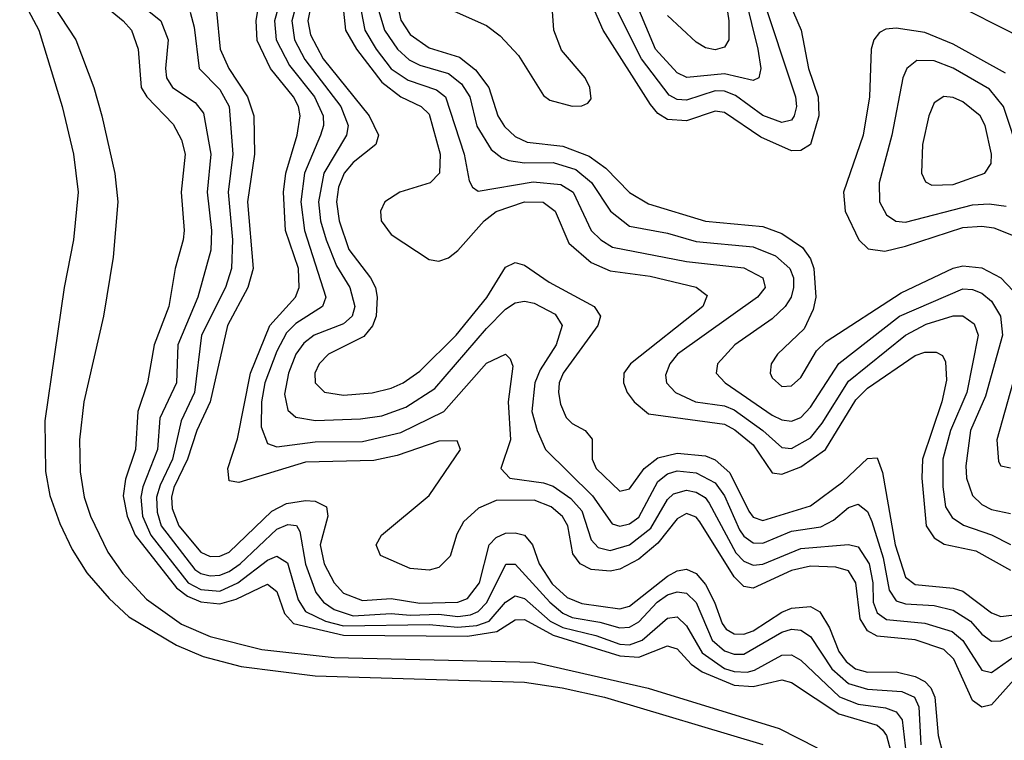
# Model space of a CAD drawing. Header units: inches. Extents: x 990535 to 1117859, y 769386 to 892122.
# Tile 517 of 656: x 1054250 to 1056317, y 831020 to 832532. Entities that reach past the tile are written whole.
import ezdxf

# ---------------------------------------------------------------- set-up
doc = ezdxf.new("R2010")
doc.units = ezdxf.units.IN
doc.header["$MEASUREMENT"] = 0
doc.layers.add('B0853', color=7, linetype='Continuous')

msp = doc.modelspace()

# ---------------------------------------------------------------- linework, layer by layer
at = {"layer": 'B0853', "color": 5}
for points, elevation in [([(1054258, 832658), (1054367.6, 832490), (1054405.5, 832390), (1054422.6, 832330), (1054449.4, 832209.4), (1054456.1, 832150), (1054446.3, 832033.7), (1054426.1, 831910), (1054384.8, 831730), (1054375.8, 831650), (1054376.9, 831583.1), (1054385.3, 831530), (1054398.8, 831490), (1054434.8, 831414.8), (1054466.7, 831370), (1054516.2, 831316.2), (1054590, 831263.6), (1054650, 831237.3), (1054758.2, 831210), (1054910, 831193.3), (1055330, 831183.5), (1055569.4, 831129.4), (1055844.6, 831044.6), (1055923.9, 831003.9)], 2280), ([(1054876.9, 832636.9), (1054855.1, 832530), (1054860.2, 832500.2), (1054887.3, 832450), (1054983.6, 832330), (1055003.2, 832290), (1054997.8, 832270), (1054950, 832232.6), (1054931, 832210), (1054919.3, 832180.7), (1054915, 832150), (1054920.5, 832110), (1054941.1, 832050), (1054986.7, 831990), (1054996.9, 831970), (1055000.8, 831950), (1054998.3, 831910), (1054990.7, 831889.3), (1054972.8, 831867.2), (1054898, 831830), (1054878.9, 831810), (1054869.7, 831790), (1054870.6, 831770), (1054890, 831750.6), (1054930, 831744.3), (1054990, 831748.7), (1055030, 831758.6), (1055054.9, 831770), (1055090, 831794.3), (1055166.2, 831870), (1055231, 831949), (1055270, 832012.8), (1055290, 832022.5), (1055310, 832016.9), (1055361.4, 831981.4), (1055455.8, 831930), (1055469.6, 831910), (1055464.1, 831890), (1055391.3, 831790), (1055382.7, 831770), (1055381, 831750), (1055385.2, 831725.2), (1055397.3, 831697.3), (1055410, 831684.4), (1055437.2, 831670), (1055451.6, 831651.6), (1055451.8, 831610), (1055460.3, 831590), (1055510, 831542.8), (1055530, 831547.6), (1055560.7, 831590), (1055590, 831612.9), (1055630, 831622.6), (1055690, 831616.6), (1055710, 831608.3), (1055741, 831581), (1055780.5, 831500.5), (1055790, 831487.7), (1055810, 831480.9), (1055910, 831511.7), (1055978.1, 831561.9), (1056030, 831611), (1056050, 831612.9), (1056061.7, 831581.7), (1056087.7, 831430), (1056110, 831361.8), (1056130, 831347), (1056210, 831338.7), (1056230, 831332.4), (1056290, 831287.2), (1056310, 831279.9), (1056350, 831284.6)], 2480), ([(1055760.3, 832630), (1055800, 832470), (1055805.7, 832430), (1055801.8, 832410), (1055790, 832404.5), (1055730, 832418.4), (1055650.7, 832410.7), (1055630, 832420.5), (1055584.9, 832470), (1055550, 832553.2)], 2540), ([(1055724.2, 832630), (1055739, 832530), (1055739, 832490), (1055730, 832474.5), (1055710, 832468.8), (1055690, 832473.1), (1055670, 832485), (1055610, 832540.8)], 2520), ([(1055161.9, 832550), (1055230, 832519.8), (1055258.5, 832498.5), (1055297.1, 832457.1), (1055350, 832373.3), (1055363.2, 832363.2), (1055410, 832350.5), (1055430, 832351.5), (1055443.1, 832356.9), (1055450, 832365.7), (1055446.8, 832390), (1055437, 832410), (1055387.8, 832467.8), (1055371.5, 832510), (1055364.7, 832610)], 2620), ([(1054250, 832585.8), (1054290.1, 832510), (1054339.5, 832350), (1054363, 832250), (1054372.9, 832170), (1054362.9, 832070), (1054343.1, 831970), (1054302.6, 831690), (1054304.2, 831584.2), (1054313.3, 831533.3), (1054334.6, 831474.6), (1054360.1, 831420.1), (1054391.2, 831371.2), (1054437.5, 831317.5), (1054478.8, 831278.8), (1054579.2, 831219.2), (1054635.3, 831195.3), (1054714.9, 831174.9), (1054870, 831154.9), (1055310, 831141.9), (1055388.8, 831130), (1055477.7, 831110), (1055810, 831011.1)], 2260), ([(1056350, 831160.8), (1056290, 831094.4), (1056270, 831089), (1056250, 831103.1), (1056210.9, 831190), (1056190, 831210), (1056130, 831230.8), (1056050, 831238.5), (1056029.8, 831249.8), (1056014.6, 831274.6), (1056005.1, 831350), (1055990, 831375.4), (1055963.2, 831383.2), (1055910, 831385.4), (1055870, 831375.8), (1055790, 831338.7), (1055770, 831342.5), (1055750, 831362.8), (1055678.1, 831478.1), (1055670, 831488.2), (1055650, 831495.6), (1055630, 831484.8), (1055590, 831433.5), (1055550, 831399.6), (1055510, 831378.6), (1055490, 831374.5), (1055450, 831378.4), (1055426.6, 831390), (1055411.3, 831411.3), (1055400.6, 831470), (1055389.7, 831489.7), (1055366.1, 831510), (1055330, 831523.5), (1055250, 831523.3), (1055213.3, 831506.7), (1055181.9, 831478.1), (1055167.9, 831452.1), (1055153.6, 831406.4), (1055130, 831382.5), (1055110, 831376.7), (1055070, 831380), (1055007.4, 831407.4), (1054998.2, 831430), (1055009.7, 831450), (1055110, 831533.2), (1055175.5, 831630), (1055168.2, 831648.2), (1055130, 831647.7), (1055042.8, 831617.2), (1054993.2, 831606.8), (1054850, 831603.5), (1054710, 831560.6), (1054690, 831564.4), (1054686.7, 831590), (1054707.4, 831652.6), (1054734.4, 831790), (1054775.3, 831890), (1054828.9, 831950), (1054836.6, 831970), (1054835, 832010), (1054808.1, 832090), (1054804, 832170), (1054809, 832210), (1054832.4, 832290), (1054839.1, 832330), (1054835.4, 832350), (1054824.9, 832370), (1054776.9, 832430), (1054748.7, 832488.7), (1054746.7, 832530), (1054756.6, 832590)], 2420), ([(1054801.4, 832590), (1054784.7, 832530), (1054788.2, 832490), (1054816.2, 832436.2), (1054868.6, 832370), (1054886.9, 832330), (1054887.5, 832310), (1054881.4, 832290), (1054848.2, 832210), (1054840.4, 832150), (1054848.2, 832090), (1054893, 831950), (1054885.9, 831930), (1054830, 831894.5), (1054810, 831874.7), (1054790, 831836.4), (1054764.9, 831770), (1054757.5, 831730), (1054757.3, 831677.3), (1054770, 831642.4), (1054790, 831635.8), (1054870, 831646.2), (1054970, 831647), (1055050, 831666), (1055140.5, 831710), (1055230, 831811.3), (1055270.1, 831830.1), (1055280, 831820), (1055285, 831805), (1055275.7, 831730), (1055280.5, 831650), (1055260.1, 831590), (1055278.8, 831570), (1055350, 831560), (1055370, 831552.9), (1055407.1, 831527.1), (1055430, 831501.2), (1055450, 831440.4), (1055464.6, 831424.6), (1055490, 831418), (1055530, 831430.3), (1055575, 831465), (1055610, 831525), (1055622.8, 831537.2), (1055650, 831544.9), (1055670, 831540.5), (1055689.1, 831529.1), (1055697.7, 831517.7), (1055753.4, 831413.4), (1055770, 831395.6), (1055790, 831387.6), (1055810, 831389.6), (1055890, 831422.2), (1055990, 831430.7), (1056010, 831425.8), (1056033.3, 831390), (1056040.8, 831350), (1056041.6, 831310), (1056050, 831287.1), (1056070, 831273.6), (1056150, 831265.9), (1056207.8, 831247.8), (1056230, 831229.4), (1056270, 831166.8), (1056290, 831162.1), (1056350, 831203.8)], 2440), ([(1054837.1, 832590), (1054821.5, 832530), (1054827.2, 832490), (1054848.7, 832448.7), (1054924.3, 832350), (1054939.8, 832310), (1054936.2, 832290), (1054888.8, 832210), (1054877, 832150), (1054881.4, 832110), (1054893.7, 832070), (1054915.4, 832015.4), (1054942.9, 831970), (1054953.5, 831930), (1054948, 831910), (1054930, 831893.7), (1054868.4, 831870), (1054846.5, 831853.5), (1054829.6, 831830.4), (1054814.2, 831790), (1054805.9, 831745.9), (1054812.6, 831712.6), (1054830, 831698), (1054870.9, 831690.9), (1054965.6, 831694.4), (1055010, 831700.8), (1055061, 831719), (1055121.7, 831758.3), (1055230, 831884.2), (1055270, 831924.3), (1055290, 831938.2), (1055310, 831941.7), (1055330, 831937.3), (1055374.1, 831914.1), (1055389.2, 831890), (1055376.2, 831850), (1055342.6, 831797.4), (1055331.4, 831770), (1055325.5, 831710), (1055336.1, 831670), (1055354.1, 831630), (1055452.6, 831532.6), (1055494.2, 831474.2), (1055510, 831469.3), (1055530, 831474.4), (1055550, 831488.1), (1055590, 831562.6), (1055610, 831578.8), (1055630, 831585.1), (1055670, 831581.4), (1055710, 831560.3), (1055730, 831533), (1055761.5, 831461.5), (1055770, 831448.4), (1055790, 831434.4), (1055810, 831433.6), (1055870, 831458.6), (1055932.2, 831467.8), (1055958.4, 831481.6), (1055990, 831508.4), (1056010, 831515.2), (1056030, 831499.8), (1056038.8, 831478.8), (1056062.7, 831402.7), (1056075.1, 831335.1), (1056090, 831312.5), (1056110, 831306.4), (1056170, 831302.6), (1056210, 831292.6), (1056245.9, 831270), (1056270, 831242.5), (1056290, 831227.6), (1056310, 831228.7), (1056350, 831245)], 2460), ([(1055037.3, 832590), (1055050, 832531.3), (1055070, 832501.2), (1055110, 832472.7), (1055173.4, 832453.4), (1055207.1, 832427.1), (1055234.9, 832390), (1055253.5, 832330), (1055267.8, 832307.8), (1055290, 832286.9), (1055315.3, 832275.3), (1055390, 832267), (1055445.9, 832245.9), (1055480.8, 832220.8), (1055530, 832169.3), (1055570, 832145.3), (1055690, 832109.4), (1055810, 832098.3), (1055850, 832083.5), (1055893.7, 832053.7), (1055910, 832030), (1055917.2, 832010), (1055921.1, 831950), (1055916.1, 831923.9), (1055896.9, 831883.1), (1055840.8, 831830), (1055827.8, 831810), (1055825.5, 831790), (1055830, 831780.2), (1055850, 831762), (1055870, 831763.4), (1055890, 831781.1), (1055922.7, 831837.3), (1055943, 831857), (1056100.8, 831959.2), (1056209.7, 832010.3), (1056230, 832015.2), (1056270, 832011), (1056310, 831990.1), (1056348.9, 831948.9)], 2580), ([(1055856.6, 832590), (1055890.8, 832510), (1055906.2, 832430), (1055926.3, 832370), (1055927.6, 832330), (1055910, 832270), (1055890, 832257.3), (1055870, 832257.2), (1055805.8, 832285.8), (1055730, 832337.1), (1055710, 832340.2), (1055650, 832319.5), (1055610, 832322.5), (1055590, 832335.4), (1055574.1, 832354.1), (1055474.7, 832510), (1055457.5, 832550)], 2580), ([(1055806, 832590), (1055878.7, 832370), (1055881, 832350), (1055876.2, 832330), (1055870, 832321.5), (1055850, 832316), (1055810, 832330.8), (1055752.9, 832372.9), (1055730, 832382.1), (1055710, 832382.8), (1055650, 832363.4), (1055630, 832364.3), (1055613.8, 832373.8), (1055555.6, 832450), (1055505.2, 832550)], 2560), ([(1056361.7, 832490), (1056190, 832577.6)], 2580), ([(1054417.4, 832570), (1054467.5, 832530), (1054485, 832510), (1054498.8, 832470), (1054505.3, 832390), (1054516.6, 832370), (1054572.5, 832312.5), (1054590, 832280.2), (1054597.4, 832250), (1054589.2, 832170), (1054595.6, 832090), (1054593.2, 832070), (1054576.3, 832010), (1054563.4, 831930), (1054532.6, 831850), (1054518.6, 831770), (1054497.8, 831710), (1054492.8, 831630), (1054472.1, 831567.9), (1054467.3, 831532.7), (1054475.8, 831490), (1054492.4, 831450), (1054579.5, 831339.5), (1054602.2, 831322.2), (1054630, 831310.2), (1054670, 831306), (1054704.2, 831315.8), (1054770, 831347.1), (1054790, 831331.7), (1054806.1, 831286.1), (1054824.8, 831264.8), (1054930, 831240.2), (1055190, 831238.4), (1055251.6, 831248.4), (1055290, 831272.5), (1055310, 831273.1), (1055370, 831240.1), (1055510, 831196.7), (1055550, 831194.5), (1055610, 831217.8), (1055616.2, 831216.2), (1055630, 831211.4), (1055659.8, 831179.8), (1055683.1, 831163.1), (1055750, 831135.7), (1055790, 831132.4), (1055850, 831146.8), (1055870, 831141.3), (1055970, 831075.1), (1056050, 831051.5), (1056061.7, 831041.7), (1056069.5, 831029.5), (1056085.7, 830970)], 2320), ([(1054521.2, 832550), (1054546.3, 832530), (1054561.4, 832490), (1054555.8, 832430), (1054558.5, 832410), (1054570.9, 832390), (1054618.6, 832358.6), (1054636.1, 832336.1), (1054651, 832250), (1054643.5, 832170), (1054653, 832090), (1054651.6, 832048.4), (1054624, 831950), (1054581.8, 831850), (1054578.9, 831770), (1054543.9, 831696.1), (1054539.4, 831630), (1054508.3, 831551.7), (1054504, 831530), (1054508.1, 831490), (1054525, 831450), (1054604, 831350), (1054630, 831336.3), (1054670, 831332.9), (1054708, 831350), (1054770, 831398.1), (1054790, 831406.4), (1054812, 831392), (1054834.9, 831314.9), (1054850.3, 831290.3), (1054892.2, 831270), (1054930, 831259.9), (1055110, 831262.6), (1055170, 831257.5), (1055210, 831261), (1055235.8, 831270), (1055270, 831309.5), (1055290, 831322.6), (1055310, 831317.4), (1055364, 831270), (1055390, 831256.8), (1055459.7, 831239.7), (1055510, 831221.8), (1055530, 831220.4), (1055556.8, 831230), (1055610, 831276.3), (1055630, 831278.8), (1055650, 831260.1), (1055683, 831203), (1055730, 831170.6), (1055750, 831164), (1055777.1, 831162.9), (1055792.9, 831167.1), (1055850, 831198.7), (1055870, 831199.3), (1055890, 831188.1), (1055971.2, 831111.2), (1056010, 831095.9), (1056067.8, 831087.8), (1056090, 831079.6), (1056102.4, 831062.4), (1056111, 830990)], 2340), ([(1054607.9, 832547.9), (1054616.2, 832516.2), (1054626.9, 832430), (1054670, 832385.7), (1054689.8, 832350), (1054697.2, 832250), (1054687.7, 832170), (1054697.1, 832070), (1054694.8, 832010), (1054682.4, 831970), (1054631.4, 831870), (1054617, 831750), (1054588.9, 831690), (1054570.8, 831610), (1054544.7, 831555.3), (1054537.5, 831530), (1054538.5, 831498.5), (1054547.2, 831470), (1054618, 831378), (1054630, 831369.5), (1054650, 831364.6), (1054670, 831366.1), (1054690, 831374), (1054713.1, 831390), (1054790, 831462.6), (1054812.6, 831472.6), (1054830.9, 831470.9), (1054838.3, 831458.3), (1054850, 831389.5), (1054871.6, 831330), (1054887.7, 831310), (1054910, 831294), (1054950, 831280.8), (1055030, 831286.1), (1055070, 831282.2), (1055130, 831284.6), (1055170, 831279.8), (1055196.7, 831283.3), (1055212.7, 831290), (1055230.8, 831309.2), (1055270.8, 831389.2), (1055290, 831389.7), (1055362.7, 831310), (1055390, 831286.9), (1055410, 831277.6), (1055468, 831268), (1055510, 831255.7), (1055530, 831257.4), (1055550, 831268.7), (1055588.3, 831310), (1055610, 831325), (1055630, 831331.6), (1055650, 831328.6), (1055670, 831309.2), (1055703.6, 831230), (1055730, 831207.5), (1055750, 831200.6), (1055770, 831200.7), (1055850, 831246.5), (1055870, 831252.8), (1055890, 831250.6), (1055910, 831237.5), (1055955.1, 831170), (1055990, 831138.8), (1056030, 831127.1), (1056102, 831122), (1056128.5, 831110), (1056138, 831090), (1056142, 831010)], 2360), ([(1054663.4, 832550), (1054671.2, 832470), (1054689, 832430), (1054728.5, 832370), (1054741.7, 832330), (1054742.8, 832250), (1054728, 832150), (1054740.5, 832010), (1054728.9, 831970), (1054686.2, 831890), (1054649.6, 831730.4), (1054621.9, 831670), (1054602.3, 831610), (1054573.3, 831550), (1054568.9, 831530), (1054570, 831506.4), (1054583.8, 831470), (1054630, 831414.5), (1054650, 831405.4), (1054670, 831406.2), (1054690, 831414.6), (1054779.3, 831500.7), (1054810, 831516.6), (1054850, 831523), (1054870, 831521.3), (1054894.2, 831510), (1054897, 831490), (1054880.7, 831430), (1054889.2, 831390), (1054910, 831350.1), (1054930, 831328.3), (1054970, 831313.4), (1055030, 831317.2), (1055090, 831307.5), (1055170, 831310), (1055190, 831317.5), (1055215.5, 831350), (1055235.7, 831430), (1055250, 831445.5), (1055270, 831454.6), (1055290, 831455.5), (1055310.1, 831450), (1055326.8, 831430), (1055340.9, 831390), (1055368.1, 831348.1), (1055399.4, 831319.4), (1055430, 831307.1), (1055510, 831295.8), (1055530, 831301.5), (1055610, 831364.5), (1055630, 831375.1), (1055650, 831379.1), (1055670, 831369.8), (1055690, 831346.6), (1055708.8, 831310), (1055724.6, 831264.6), (1055733.2, 831253.2), (1055750, 831243), (1055770, 831242.3), (1055790, 831249.4), (1055850, 831288.6), (1055870, 831296.8), (1055910, 831300.6), (1055930, 831289.7), (1055950, 831256), (1055970, 831205.9), (1055985.2, 831185.2), (1056004.6, 831170), (1056030, 831162.7), (1056090, 831163.6), (1056130, 831153.5), (1056150, 831143.5), (1056162.8, 831130), (1056171.2, 831110), (1056178, 831030), (1056189, 830989)], 2380), ([(1054930, 832550), (1054934.3, 832510), (1054956.8, 832470), (1055010, 832401.3), (1055050, 832370), (1055093.1, 832350), (1055110, 832333.8), (1055133.1, 832250), (1055131.1, 832210), (1055111.7, 832190), (1055048.1, 832170), (1055016.4, 832150), (1055007.6, 832130), (1055008.9, 832110), (1055030, 832081.3), (1055110, 832028.5), (1055130, 832025), (1055150, 832032.4), (1055170, 832047.8), (1055225, 832110), (1055250, 832129.6), (1055310, 832149.8), (1055349.2, 832149.2), (1055374.5, 832130), (1055402.8, 832062.8), (1055450, 832022.3), (1055490, 832004.8), (1055573.9, 831993.9), (1055670.5, 831970.5), (1055693.4, 831953.4), (1055684, 831930), (1055532.4, 831810), (1055518.3, 831790), (1055517.3, 831770), (1055525.2, 831750), (1055539.9, 831730), (1055570, 831705.2), (1055730, 831682.9), (1055751.5, 831671.5), (1055790, 831639.9), (1055830, 831581.2), (1055850, 831578.5), (1055890, 831594), (1055941.7, 831630), (1056005.7, 831734.3), (1056030, 831758.9), (1056130, 831827.3), (1056150, 831834.4), (1056174.2, 831834.2), (1056187.3, 831827.3), (1056193.9, 831813.9), (1056195.8, 831775.8), (1056186.3, 831730), (1056145.4, 831610), (1056143.8, 831570), (1056153.4, 831470), (1056170, 831444.9), (1056191.1, 831431.1), (1056257.6, 831417.6), (1056330, 831376.6)], 2520), ([(1054966.8, 832550), (1054974.9, 832510), (1054998.2, 832470), (1055030, 832429.1), (1055065.4, 832405.4), (1055124.8, 832384.8), (1055143.6, 832370), (1055183.2, 832250), (1055193.8, 832193.8), (1055200.3, 832180.3), (1055212.2, 832172.2), (1055328.1, 832191.9), (1055386.4, 832186.4), (1055411.9, 832170), (1055449.7, 832090), (1055470, 832070), (1055494.5, 832054.5), (1055650, 832024.7), (1055770, 832011.4), (1055810.5, 831990), (1055815, 831970), (1055798.9, 831950), (1055631, 831830), (1055615, 831810), (1055606.1, 831786.1), (1055608, 831770), (1055627, 831750), (1055668.6, 831730), (1055730, 831721.4), (1055750, 831713), (1055810.2, 831670.2), (1055850, 831634.4), (1055870, 831632), (1055910, 831654.6), (1055935, 831685), (1055990, 831773.2), (1056109.8, 831870.2), (1056153.3, 831893.3), (1056210, 831910.3), (1056230.3, 831910.3), (1056254.1, 831894.1), (1056261.9, 831870), (1056238.5, 831750), (1056204.2, 831670), (1056188.1, 831610), (1056188, 831552), (1056193.8, 831510), (1056207.4, 831487.4), (1056231.1, 831471.1), (1056290, 831451.3), (1056330, 831431)], 2540), ([(1055003.7, 832550), (1055015.8, 832510), (1055043.5, 832470), (1055068, 832448), (1055090, 832436.9), (1055150, 832419.1), (1055177.7, 832397.7), (1055195, 832370), (1055210, 832308.4), (1055240, 832260), (1055262.3, 832242.3), (1055276.9, 832236.9), (1055310, 832232), (1055370, 832232.3), (1055417.6, 832217.6), (1055450.6, 832190.6), (1055490.2, 832130.2), (1055530, 832098.8), (1055610, 832083.8), (1055670, 832066.4), (1055790, 832055.4), (1055836.8, 832036.8), (1055866.7, 832010), (1055874.4, 831990), (1055874.8, 831970), (1055869.5, 831950), (1055857.3, 831930), (1055830, 831904.1), (1055751.6, 831850), (1055715.3, 831810), (1055712.1, 831790), (1055730.8, 831770), (1055830, 831702.1), (1055850, 831692), (1055870, 831689.2), (1055890, 831697.4), (1055910, 831718.8), (1055969.4, 831810.6), (1056097, 831910), (1056230, 831967.3), (1056250, 831966.1), (1056270, 831958), (1056290, 831941.3), (1056309.2, 831910), (1056313.6, 831870), (1056277.8, 831742.2), (1056246.2, 831670), (1056236, 831596), (1056237.8, 831570), (1056250, 831533.7), (1056270, 831514.3), (1056290, 831504.2), (1056330, 831495.4)], 2560), ([(1056319.9, 832419.9), (1056210, 832480.5), (1056150, 832505.1), (1056090, 832514.5), (1056068.1, 832511.9), (1056054.9, 832505.1), (1056043, 832490), (1056037.4, 832470), (1056034.2, 832370), (1056020.6, 832290), (1055979.7, 832170), (1055983.3, 832130), (1056012, 832070), (1056031, 832051), (1056066.3, 832046.3), (1056110, 832056.5), (1056230, 832096.3), (1056270, 832099.1), (1056295, 832095), (1056350, 832073.6)], 2620), ([(1056350, 832246.5), (1056315.4, 832350), (1056286, 832386), (1056210, 832430.7), (1056170, 832445.6), (1056133.8, 832446.2), (1056112.5, 832430), (1056104.3, 832410), (1056081, 832290), (1056054.2, 832190), (1056055.3, 832150), (1056070, 832122.6), (1056089.5, 832109.5), (1056110, 832107.5), (1056250, 832143.8), (1056285.4, 832145.4), (1056320.7, 832140.7)], 2640), ([(1056357.2, 831850), (1056301.3, 831650), (1056305.2, 831605.2), (1056310, 831595.8), (1056330, 831591.6)], 2580)]:
    msp.add_lwpolyline(points, dxfattribs=dict(at, elevation=elevation))
at = {"layer": 'B0853', "color": 5, "elevation": 2660}
msp.add_lwpolyline([(1056190, 832371.2), (1056170, 832357.7), (1056158.7, 832330), (1056145.3, 832270), (1056143.4, 832210), (1056151.6, 832191.6), (1056164.8, 832184.8), (1056210, 832185.9), (1056276.3, 832210), (1056289.4, 832230), (1056289.9, 832250), (1056276.7, 832310), (1056266.1, 832330), (1056230, 832359.4), (1056210, 832368.5)], close=True, dxfattribs=at)

doc.saveas('drawing.dxf')
